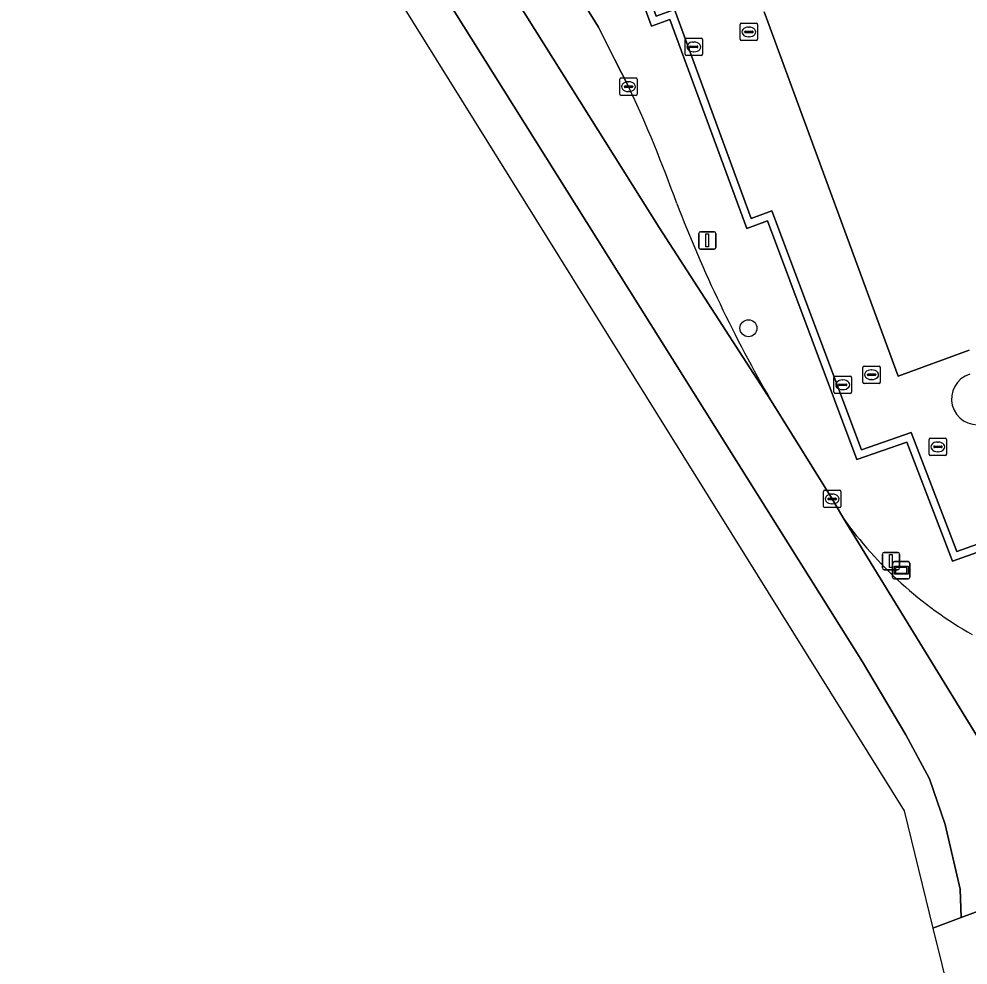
# Model space of a CAD drawing. Extents: x 160806 to 161707, y 383696 to 384148.
# Drawn here: x 160901.7 to 160956.3, y 383833.2 to 383887.6 of the extents above; entities that cross this region are included whole.
import ezdxf

# ---------------------------------------------------------------- set-up
doc = ezdxf.new("R2010")
doc.units = 0
for name, color, linetype in [('IMGEO_Boom', 7, 'Continuous'), ('IMGEO_Kolk', 7, 'Continuous'), ('IMGEO_Lichtmast', 7, 'Continuous'), ('IMGEO_Muur', 7, 'Continuous'), ('IMGEO_Pand', 7, 'Continuous'), ('IMGEO_Rijbaan_lokaal_gesloten', 7, 'Continuous'), ('IMGEO_Rioolput', 7, 'Continuous'), ('IMGEO_Voetpad_open', 7, 'Continuous'), ('IMGEO_Wegwijzer', 7, 'Continuous')]:
    doc.layers.add(name, color=color, linetype=linetype)

msp = doc.modelspace()

# ---------------------------------------------------------------- linework, layer by layer
at = {"layer": 'IMGEO_Boom'}
msp.add_circle((160943.698, 383869.818), 0.489, dxfattribs=at)
at = {"layer": 'IMGEO_Kolk'}
for p, q in [((160940.052, 383885.582), (160940.052, 383886.434)), ((160940.127, 383886.508), (160940.979, 383886.508)), ((160941.053, 383886.434), (160941.053, 383885.582)), ((160940.311, 383886.002), (160940.311, 383886.014)), ((160940.749, 383885.965), (160940.351, 383885.965)), ((160940.354, 383886.051), (160940.752, 383886.051)), ((160940.54, 383886.288), (160940.565, 383886.288)), ((160940.795, 383886.014), (160940.795, 383886.002)), ((160940.979, 383885.508), (160940.127, 383885.508)), ((160940.563, 383885.728), (160940.538, 383885.728)), ((160936.375, 383884.219), (160937.227, 383884.219)), ((160936.3, 383883.293), (160936.3, 383884.145)), ((160936.559, 383883.713), (160936.559, 383883.725)), ((160936.997, 383883.676), (160936.599, 383883.676)), ((160936.602, 383883.762), (160937, 383883.762)), ((160936.788, 383883.999), (160936.813, 383883.999)), ((160937.043, 383883.725), (160937.043, 383883.713)), ((160937.301, 383884.145), (160937.301, 383883.293)), ((160937.227, 383883.219), (160936.375, 383883.219)), ((160936.811, 383883.439), (160936.786, 383883.439)), ((160948.62, 383866.136), (160948.62, 383866.988)), ((160948.695, 383867.062), (160949.547, 383867.062)), ((160949.108, 383866.842), (160949.133, 383866.842)), ((160949.621, 383866.988), (160949.621, 383866.136)), ((160948.879, 383866.556), (160948.879, 383866.568)), ((160949.317, 383866.519), (160948.919, 383866.519)), ((160948.922, 383866.605), (160949.32, 383866.605)), ((160949.131, 383866.282), (160949.106, 383866.282)), ((160949.363, 383866.568), (160949.363, 383866.556)), ((160949.547, 383866.062), (160948.695, 383866.062)), ((160948.013, 383859.567), (160948.013, 383860.419)), ((160948.088, 383860.493), (160948.94, 383860.493)), ((160948.501, 383860.273), (160948.526, 383860.273)), ((160949.014, 383860.419), (160949.014, 383859.567)), ((160948.272, 383859.987), (160948.272, 383859.999)), ((160948.71, 383859.95), (160948.312, 383859.95)), ((160948.315, 383860.036), (160948.713, 383860.036)), ((160948.524, 383859.713), (160948.499, 383859.713)), ((160948.756, 383859.999), (160948.756, 383859.987)), ((160948.94, 383859.493), (160948.088, 383859.493))]:
    msp.add_line(p, q, dxfattribs=at)
for points in [[(160940.052, 383885.582), (160940.052, 383886.434)], [(160940.127, 383886.508), (160940.979, 383886.508)], [(160941.053, 383886.434), (160941.053, 383885.582)], [(160940.979, 383885.508), (160940.127, 383885.508)], [(160936.375, 383884.219), (160937.227, 383884.219)], [(160936.3, 383883.293), (160936.3, 383884.145)], [(160937.301, 383884.145), (160937.301, 383883.293)], [(160937.227, 383883.219), (160936.375, 383883.219)], [(160948.62, 383866.136), (160948.62, 383866.988)], [(160948.695, 383867.062), (160949.547, 383867.062)], [(160949.621, 383866.988), (160949.621, 383866.136)], [(160949.547, 383866.062), (160948.695, 383866.062)], [(160948.013, 383859.567), (160948.013, 383860.419)], [(160948.088, 383860.493), (160948.94, 383860.493)], [(160949.014, 383860.419), (160949.014, 383859.567)], [(160948.94, 383859.493), (160948.088, 383859.493)]]:
    msp.add_lwpolyline(points, dxfattribs=at)
for centre, radius, start, end in [((160940.129, 383886.432), 0.0765, 91.552, 178.448), ((160940.129, 383886.432), 0.0765, 91.552, 178.448), ((160940.977, 383886.432), 0.0765, 1.552, 88.448), ((160940.977, 383886.432), 0.0765, 1.552, 88.448), ((160940.351, 383886.011), 0.0403, 85.8775, 175.7526), ((160940.348, 383886.001), 0.0366, 178.938, 274.7102), ((160940.752, 383886.008), 0.043, 264.8664, 352.4533), ((160940.756, 383886.013), 0.0386, 1.7309, 96.639), ((160940.129, 383885.584), 0.0765, 181.552, 268.448), ((160940.129, 383885.584), 0.0765, 181.552, 268.448), ((160940.977, 383885.584), 0.0765, 271.552, 358.448), ((160940.977, 383885.584), 0.0765, 271.552, 358.448), ((160936.377, 383884.143), 0.0765, 91.552, 178.448), ((160936.377, 383884.143), 0.0765, 91.552, 178.448), ((160937.225, 383884.143), 0.0765, 1.552, 88.448), ((160937.225, 383884.143), 0.0765, 1.552, 88.448), ((160936.599, 383883.722), 0.0403, 85.8775, 175.7526), ((160936.596, 383883.712), 0.0366, 178.938, 274.7102), ((160937, 383883.719), 0.043, 264.8664, 352.4533), ((160937.004, 383883.724), 0.0386, 1.7309, 96.639), ((160936.377, 383883.295), 0.0765, 181.552, 268.448), ((160936.377, 383883.295), 0.0765, 181.552, 268.448), ((160937.225, 383883.295), 0.0765, 271.552, 358.448), ((160937.225, 383883.295), 0.0765, 271.552, 358.448), ((160948.697, 383866.986), 0.0765, 91.552, 178.448), ((160948.697, 383866.986), 0.0765, 91.552, 178.448), ((160949.545, 383866.986), 0.0765, 1.552, 88.448), ((160949.545, 383866.986), 0.0765, 1.552, 88.448), ((160948.919, 383866.565), 0.0403, 85.8775, 175.7526), ((160948.916, 383866.555), 0.0366, 178.938, 274.7102), ((160949.32, 383866.562), 0.043, 264.8664, 352.4533), ((160949.324, 383866.567), 0.0386, 1.7309, 96.639), ((160948.697, 383866.138), 0.0765, 181.552, 268.448), ((160948.697, 383866.138), 0.0765, 181.552, 268.448), ((160949.545, 383866.138), 0.0765, 271.552, 358.448), ((160949.545, 383866.138), 0.0765, 271.552, 358.448), ((160948.09, 383860.417), 0.0765, 91.552, 178.448), ((160948.09, 383860.417), 0.0765, 91.552, 178.448), ((160948.938, 383860.417), 0.0765, 1.552, 88.448), ((160948.938, 383860.417), 0.0765, 1.552, 88.448), ((160948.312, 383859.996), 0.0403, 85.8775, 175.7526), ((160948.309, 383859.986), 0.0366, 178.938, 274.7102), ((160948.713, 383859.993), 0.043, 264.8664, 352.4533), ((160948.717, 383859.998), 0.0386, 1.7309, 96.639), ((160948.09, 383859.569), 0.0765, 181.552, 268.448), ((160948.09, 383859.569), 0.0765, 181.552, 268.448), ((160948.938, 383859.569), 0.0765, 271.552, 358.448), ((160948.938, 383859.569), 0.0765, 271.552, 358.448)]:
    msp.add_arc(centre, radius, start, end, dxfattribs=at)
for centre, major_axis, ratio, start_param, end_param in [((160940.539, 383886.008), (-0.387, 0.002), 0.722429, 4.712389, 7.853982), ((160940.564, 383886.008), (-0.39, 0.002), 0.717154, 1.570796, 4.712389), ((160936.787, 383883.719), (-0.387, 0.002), 0.722429, 4.712389, 7.853982), ((160936.812, 383883.719), (-0.39, 0.002), 0.717154, 1.570796, 4.712389), ((160949.107, 383866.562), (-0.387, 0.002), 0.722429, 4.712389, 7.853982), ((160949.132, 383866.562), (-0.39, 0.002), 0.717154, 1.570796, 4.712389), ((160948.5, 383859.993), (-0.387, 0.002), 0.722429, 4.712389, 7.853982), ((160948.525, 383859.993), (-0.39, 0.002), 0.717154, 1.570796, 4.712389)]:
    msp.add_ellipse(centre, major_axis=major_axis, ratio=ratio, start_param=start_param, end_param=end_param, dxfattribs=at)
at = {"layer": 'IMGEO_Lichtmast'}
for p, q in [((160940.835, 383874.469), (160940.835, 383875.269)), ((160940.835, 383875.269), (160940.835, 383874.469)), ((160940.935, 383875.369), (160941.725, 383875.369)), ((160941.725, 383875.369), (160940.935, 383875.369)), ((160941.825, 383875.269), (160941.825, 383874.469)), ((160941.825, 383874.469), (160941.825, 383875.269)), ((160941.725, 383874.369), (160940.935, 383874.369)), ((160940.935, 383874.369), (160941.725, 383874.369)), ((160951.502, 383856.92), (160952.292, 383856.92)), ((160952.292, 383856.92), (160951.502, 383856.92)), ((160951.402, 383856.02), (160951.402, 383856.82)), ((160951.402, 383856.82), (160951.402, 383856.02)), ((160952.392, 383856.82), (160952.392, 383856.02)), ((160952.392, 383856.02), (160952.392, 383856.82)), ((160952.292, 383855.92), (160951.502, 383855.92)), ((160951.502, 383855.92), (160952.292, 383855.92))]:
    msp.add_line(p, q, dxfattribs=at)
for points in [[(160941.255, 383875.244), (160941.405, 383875.244), (160941.405, 383874.494), (160941.255, 383874.494), (160941.255, 383875.244)], [(160951.822, 383856.795), (160951.972, 383856.795), (160951.972, 383856.045), (160951.822, 383856.045), (160951.822, 383856.795)]]:
    msp.add_lwpolyline(points, dxfattribs=at)
for centre, start, end in [((160940.935, 383875.269), 90, 180), ((160940.935, 383875.269), 90, 180), ((160941.725, 383875.269), 0, 90), ((160941.725, 383875.269), 360, 90), ((160940.935, 383874.469), 180, 270), ((160940.935, 383874.469), 180, 270), ((160941.725, 383874.469), 270, 0), ((160941.725, 383874.469), 270, 0), ((160951.502, 383856.82), 90, 180), ((160951.502, 383856.82), 90, 180), ((160952.292, 383856.82), 0, 90), ((160952.292, 383856.82), 360, 90), ((160951.502, 383856.02), 180, 270), ((160951.502, 383856.02), 180, 270), ((160952.292, 383856.02), 270, 0), ((160952.292, 383856.02), 270, 0)]:
    msp.add_arc(centre, 0.1, start, end, dxfattribs=at)
at = {"layer": 'IMGEO_Muur'}
msp.add_lwpolyline([(160961.572, 383859.068), (160955.689, 383856.974), (160953.064, 383863.812), (160950.202, 383862.823), (160945.05, 383876.564), (160943.859, 383876.128), (160939.444, 383888.153), (160938.39, 383887.768), (160933.578, 383900.927), (160933.165, 383900.776), (160938.128, 383887.204), (160939.182, 383887.589), (160943.598, 383875.564), (160944.791, 383876.001), (160949.941, 383862.267), (160952.806, 383863.257), (160955.432, 383856.416), (160961.31, 383858.508)], dxfattribs=at)
at = {"layer": 'IMGEO_Pand'}
msp.add_lwpolyline([(160944.607, 383888.034), (160952.308, 383867.059), (160956.391, 383868.558)], dxfattribs=at)
msp.add_arc((160956.866, 383865.747), 1.485, 107.16, 281.409, dxfattribs=at)
at = {"layer": 'IMGEO_Rijbaan_lokaal_gesloten'}
for points in [[(160909.71, 383927.9), (160906.682, 383926.368), (160908.015, 383924.267), (160913.566, 383915.455), (160925.814, 383895.944), (160938.564, 383875.623), (160945.002, 383865.641)], [(160936.803, 383883.721), (160935.997, 383885.302), (160935.062, 383887.143), (160909.71, 383927.9)], [(160949.144, 383858.905), (160948.516, 383859.997), (160945.002, 383865.641), (160938.564, 383875.623), (160925.814, 383895.944), (160913.566, 383915.455), (160908.015, 383924.267), (160906.682, 383926.368), (160903.723, 383924.87), (160906.479, 383920.419), (160912.866, 383910.221), (160927.745, 383886.505), (160950.252, 383850.619), (160952.745, 383846.411), (160954.11, 383843.892), (160955.019, 383841.251), (160955.876, 383837.546), (160955.934, 383835.901), (160961.513, 383837.987), (160963.214, 383838.795)], [(160954.311, 383835.295), (160955.934, 383835.901), (160955.876, 383837.546), (160955.019, 383841.251), (160954.11, 383843.892), (160952.745, 383846.411), (160950.252, 383850.619), (160927.745, 383886.505), (160912.866, 383910.221), (160906.479, 383920.419), (160903.723, 383924.87), (160901.725, 383923.859), (160952.654, 383842.04), (160954.311, 383835.295)], [(160949.144, 383858.905), (160959.371, 383842.235)], [(160960.631, 383839.901), (160959.371, 383842.235), (160949.144, 383858.905)], [(160906.846, 383812.711), (160908.179, 383810.989), (160914.767, 383813.447), (160916.057, 383813.917), (160919.645, 383815.225), (160928.033, 383818.287), (160947.122, 383825.36), (160950.168, 383826.47), (160962.476, 383831.049), (160965.586, 383832.2), (160964.422, 383835.435), (160963.214, 383838.795), (160961.513, 383837.987), (160955.934, 383835.901), (160954.311, 383835.295), (160955.355, 383831.043), (160906.846, 383812.711)]]:
    msp.add_lwpolyline(points, dxfattribs=at)
for centre, radius, start, end in [((160866.787, 383850.969), 77.298, 19.68151, 25.06933), ((161014.674, 383905.939), 80.487, 201.07091, 210.04474), ((160968.085, 383872.391), 23.251, 215.4521, 240.307)]:
    msp.add_arc(centre, radius, start, end, dxfattribs=at)
at = {"layer": 'IMGEO_Rioolput'}
for p, q in [((160943.22, 383886.443), (160943.22, 383887.295)), ((160943.295, 383887.369), (160944.147, 383887.369)), ((160943.522, 383886.912), (160943.92, 383886.912)), ((160943.708, 383887.149), (160943.733, 383887.149)), ((160944.221, 383887.295), (160944.221, 383886.443)), ((160944.147, 383886.369), (160943.295, 383886.369)), ((160943.479, 383886.863), (160943.479, 383886.875)), ((160943.917, 383886.826), (160943.519, 383886.826)), ((160943.731, 383886.589), (160943.706, 383886.589)), ((160943.963, 383886.875), (160943.963, 383886.863)), ((160950.285, 383866.715), (160950.285, 383867.567)), ((160950.36, 383867.641), (160951.212, 383867.641)), ((160950.773, 383867.421), (160950.798, 383867.421)), ((160951.286, 383867.567), (160951.286, 383866.715)), ((160950.544, 383867.135), (160950.544, 383867.147)), ((160950.982, 383867.098), (160950.584, 383867.098)), ((160950.587, 383867.184), (160950.985, 383867.184)), ((160950.796, 383866.861), (160950.771, 383866.861)), ((160951.028, 383867.147), (160951.028, 383867.135)), ((160951.212, 383866.641), (160950.36, 383866.641)), ((160954.171, 383863.49), (160955.023, 383863.49)), ((160954.096, 383862.564), (160954.096, 383863.416)), ((160954.355, 383862.984), (160954.355, 383862.996)), ((160954.793, 383862.947), (160954.395, 383862.947)), ((160954.398, 383863.033), (160954.796, 383863.033)), ((160954.584, 383863.27), (160954.609, 383863.27)), ((160954.839, 383862.996), (160954.839, 383862.984)), ((160955.097, 383863.416), (160955.097, 383862.564)), ((160955.023, 383862.49), (160954.171, 383862.49)), ((160954.607, 383862.71), (160954.582, 383862.71))]:
    msp.add_line(p, q, dxfattribs=at)
for points in [[(160943.22, 383886.443), (160943.22, 383887.295)], [(160943.295, 383887.369), (160944.147, 383887.369)], [(160944.221, 383887.295), (160944.221, 383886.443)], [(160944.147, 383886.369), (160943.295, 383886.369)], [(160950.285, 383866.715), (160950.285, 383867.567)], [(160950.36, 383867.641), (160951.212, 383867.641)], [(160951.286, 383867.567), (160951.286, 383866.715)], [(160951.212, 383866.641), (160950.36, 383866.641)], [(160954.171, 383863.49), (160955.023, 383863.49)], [(160954.096, 383862.564), (160954.096, 383863.416)], [(160955.097, 383863.416), (160955.097, 383862.564)], [(160955.023, 383862.49), (160954.171, 383862.49)]]:
    msp.add_lwpolyline(points, dxfattribs=at)
for centre, radius, start, end in [((160943.297, 383887.293), 0.0765, 91.552, 178.448), ((160943.297, 383887.293), 0.0765, 91.552, 178.448), ((160943.519, 383886.872), 0.0403, 85.8775, 175.7526), ((160943.924, 383886.874), 0.0386, 1.7309, 96.639), ((160944.145, 383887.293), 0.0765, 1.552, 88.448), ((160944.145, 383887.293), 0.0765, 1.552, 88.448), ((160943.297, 383886.445), 0.0765, 181.552, 268.448), ((160943.297, 383886.445), 0.0765, 181.552, 268.448), ((160943.516, 383886.862), 0.0366, 178.938, 274.7102), ((160943.92, 383886.869), 0.043, 264.8664, 352.4533), ((160944.145, 383886.445), 0.0765, 271.552, 358.448), ((160944.145, 383886.445), 0.0765, 271.552, 358.448), ((160950.362, 383867.565), 0.0765, 91.552, 178.448), ((160950.362, 383867.565), 0.0765, 91.552, 178.448), ((160951.21, 383867.565), 0.0765, 1.552, 88.448), ((160951.21, 383867.565), 0.0765, 1.552, 88.448), ((160950.362, 383866.717), 0.0765, 181.552, 268.448), ((160950.362, 383866.717), 0.0765, 181.552, 268.448), ((160950.584, 383867.144), 0.0403, 85.8775, 175.7526), ((160950.581, 383867.134), 0.0366, 178.938, 274.7102), ((160950.985, 383867.141), 0.043, 264.8664, 352.4533), ((160950.989, 383867.146), 0.0386, 1.7309, 96.639), ((160951.21, 383866.717), 0.0765, 271.552, 358.448), ((160951.21, 383866.717), 0.0765, 271.552, 358.448), ((160954.173, 383863.414), 0.0765, 91.552, 178.448), ((160954.173, 383863.414), 0.0765, 91.552, 178.448), ((160955.021, 383863.414), 0.0765, 1.552, 88.448), ((160955.021, 383863.414), 0.0765, 1.552, 88.448), ((160954.395, 383862.993), 0.0403, 85.8775, 175.7526), ((160954.392, 383862.983), 0.0366, 178.938, 274.7102), ((160954.796, 383862.99), 0.043, 264.8664, 352.4533), ((160954.8, 383862.995), 0.0386, 1.7309, 96.639), ((160954.173, 383862.566), 0.0765, 181.552, 268.448), ((160954.173, 383862.566), 0.0765, 181.552, 268.448), ((160955.021, 383862.566), 0.0765, 271.552, 358.448), ((160955.021, 383862.566), 0.0765, 271.552, 358.448)]:
    msp.add_arc(centre, radius, start, end, dxfattribs=at)
for centre, major_axis, ratio, start_param, end_param in [((160943.707, 383886.869), (-0.387, 0.002), 0.722429, 4.712389, 7.853982), ((160943.732, 383886.869), (-0.39, 0.002), 0.717154, 1.570796, 4.712389), ((160950.772, 383867.141), (-0.387, 0.002), 0.722429, 4.712389, 7.853982), ((160950.797, 383867.141), (-0.39, 0.002), 0.717154, 1.570796, 4.712389), ((160954.583, 383862.99), (-0.387, 0.002), 0.722429, 4.712389, 7.853982), ((160954.608, 383862.99), (-0.39, 0.002), 0.717154, 1.570796, 4.712389)]:
    msp.add_ellipse(centre, major_axis=major_axis, ratio=ratio, start_param=start_param, end_param=end_param, dxfattribs=at)
at = {"layer": 'IMGEO_Voetpad_open'}
for points in [[(160964.849, 383848.911), (160963.71, 383852.014), (160961.31, 383858.508), (160955.432, 383856.416), (160952.806, 383863.257), (160949.941, 383862.267), (160944.791, 383876.001), (160943.598, 383875.564), (160939.182, 383887.589), (160938.128, 383887.204), (160933.165, 383900.776), (160932.668, 383902.136), (160930.711, 383901.426), (160926.589, 383912.466), (160924.748, 383911.86), (160917.241, 383931.994)], [(160907.735, 383931.075), (160909.71, 383927.9), (160935.062, 383887.143), (160935.997, 383885.302), (160936.803, 383883.721)], [(160960.137, 383903.811), (160950.161, 383931.007), (160921.944, 383920.655), (160925.013, 383912.411), (160926.853, 383913.016), (160930.971, 383901.988), (160934.751, 383903.36), (160939.722, 383889.883), (160939.309, 383889.731), (160934.489, 383902.797), (160932.668, 383902.136), (160933.165, 383900.776), (160933.578, 383900.927), (160938.39, 383887.768), (160939.444, 383888.153), (160943.859, 383876.128), (160945.05, 383876.564), (160950.202, 383862.823), (160953.064, 383863.812), (160955.689, 383856.974), (160961.572, 383859.068)], [(160956.391, 383868.558), (160952.308, 383867.059), (160944.607, 383888.034)], [(160945.002, 383865.641), (160948.516, 383859.997), (160949.144, 383858.905)]]:
    msp.add_lwpolyline(points, dxfattribs=at)
for centre, radius, start, end in [((160866.787, 383850.969), 77.298, 19.68151, 25.06933), ((161014.674, 383905.939), 80.487, 201.07091, 210.04474), ((160956.866, 383865.747), 1.485, 107.16, 281.409), ((160968.085, 383872.391), 23.251, 215.4521, 240.307)]:
    msp.add_arc(centre, radius, start, end, dxfattribs=at)
at = {"layer": 'IMGEO_Wegwijzer'}
for p, q in [((160952.093, 383856.389), (160952.883, 383856.389)), ((160952.883, 383856.389), (160952.093, 383856.389)), ((160951.993, 383855.489), (160951.993, 383856.289)), ((160951.993, 383856.289), (160951.993, 383855.489)), ((160952.983, 383856.289), (160952.983, 383855.489)), ((160952.983, 383855.489), (160952.983, 383856.289)), ((160952.883, 383855.389), (160952.093, 383855.389)), ((160952.093, 383855.389), (160952.883, 383855.389))]:
    msp.add_line(p, q, dxfattribs=at)
for points in [[(160952.094, 383856.121), (160952.882, 383856.121), (160952.882, 383855.657), (160952.094, 383855.657), (160952.094, 383856.121)], [(160952.159, 383856.056), (160952.159, 383855.722), (160952.817, 383855.722), (160952.817, 383856.056), (160952.159, 383856.056)]]:
    msp.add_lwpolyline(points, dxfattribs=at)
for centre, start, end in [((160952.093, 383856.289), 90, 180), ((160952.093, 383856.289), 90, 180), ((160952.883, 383856.289), 0, 90), ((160952.883, 383856.289), 360, 90), ((160952.093, 383855.489), 180, 270), ((160952.093, 383855.489), 180, 270), ((160952.883, 383855.489), 270, 0), ((160952.883, 383855.489), 270, 0)]:
    msp.add_arc(centre, 0.1, start, end, dxfattribs=at)

doc.saveas('drawing.dxf')
